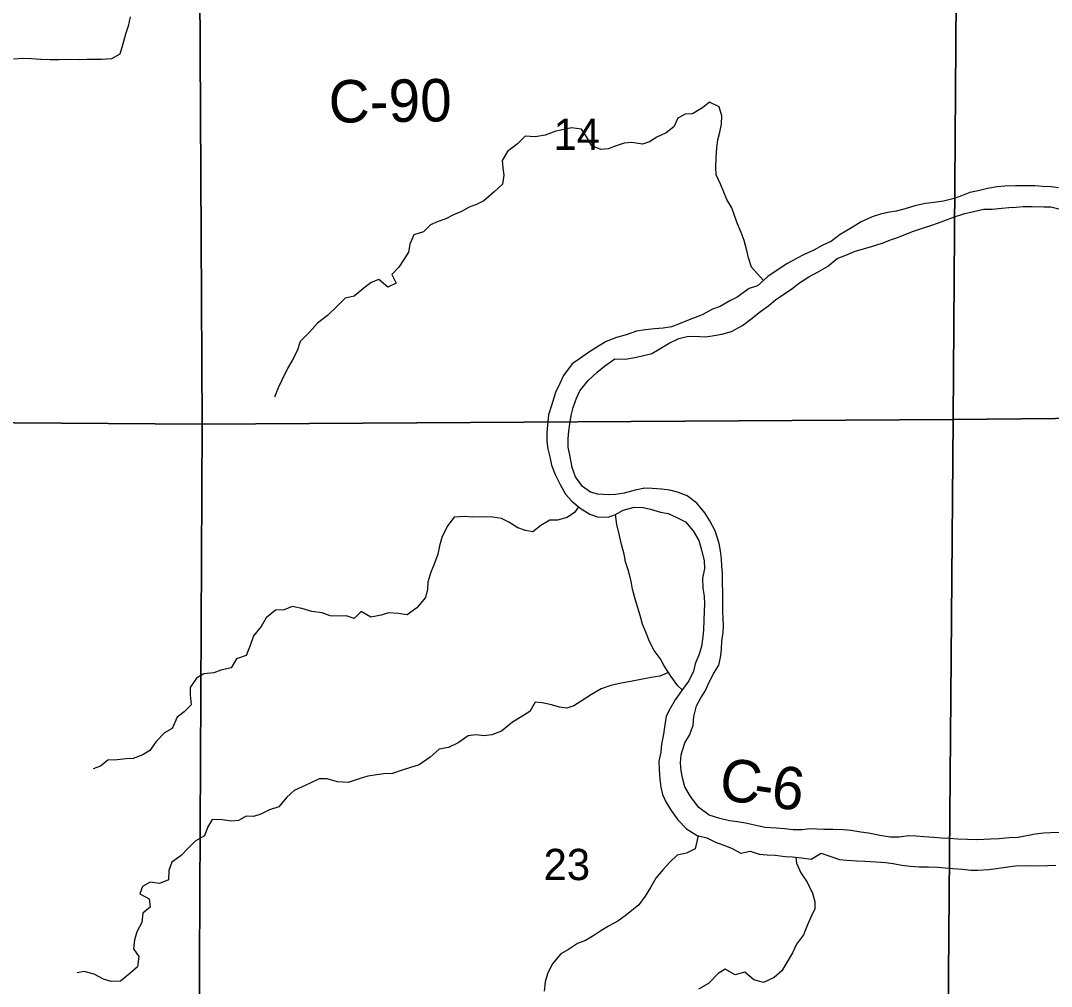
# Model space of a CAD drawing. Extents: x 1772825 to 1773716, y 1138558 to 1139032.
# Drawn here: x 1772826.846 to 1772827.536, y 1138559.245 to 1138559.891 of the extents above; entities that cross this region are included whole.
import ezdxf

# ---------------------------------------------------------------- set-up
doc = ezdxf.new("R2010")
doc.units = 0
for name, color, linetype in [('GM_X_County_Road_Text', 7, 'Continuous'), ('GM_X_Major_River', 7, 'Continuous'), ('GM_X_Minor_River', 7, 'Continuous'), ('GM_X_Section', 7, 'Continuous'), ('GM_X_Section_Text', 7, 'Continuous')]:
    doc.layers.add(name, color=color, linetype=linetype)

msp = doc.modelspace()

# ---------------------------------------------------------------- linework, layer by layer
at = {"layer": 'GM_X_Major_River'}
for points in [[(1772827.50464, 1138559.78059), (1772827.49933, 1138559.78025), (1772827.49286, 1138559.77897), (1772827.48659, 1138559.7775), (1772827.48108, 1138559.7764), (1772827.47556, 1138559.77417), (1772827.47062, 1138559.77231), (1772827.46359, 1138559.77065), (1772827.45732, 1138559.76975), (1772827.45143, 1138559.76904), (1772827.4444, 1138559.76757), (1772827.43793, 1138559.76553), (1772827.43185, 1138559.76387), (1772827.42615, 1138559.76297), (1772827.42121, 1138559.76186), (1772827.4157, 1138559.76001), (1772827.40846, 1138559.75665), (1772827.40198, 1138559.75271), (1772827.39436, 1138559.74822), (1772827.38844, 1138559.74371), (1772827.38235, 1138559.74091), (1772827.37664, 1138559.73773), (1772827.37017, 1138559.73493), (1772827.36521, 1138559.73231), (1772827.35873, 1138559.72856), (1772827.35283, 1138559.72481), (1772827.34596, 1138559.72012), (1772827.33909, 1138559.71391), (1772827.33338, 1138559.71206), (1772827.32537, 1138559.70624), (1772827.32042, 1138559.70381), (1772827.31394, 1138559.70006), (1772827.30899, 1138559.6982), (1772827.30195, 1138559.69446), (1772827.29624, 1138559.69223), (1772827.2911, 1138559.69018), (1772827.28615, 1138559.68813), (1772827.2814, 1138559.68646), (1772827.27589, 1138559.68555), (1772827.27, 1138559.68522), (1772827.26412, 1138559.6845), (1772827.25804, 1138559.6836), (1772827.25119, 1138559.68099), (1772827.24454, 1138559.67934), (1772827.23769, 1138559.67654), (1772827.23254, 1138559.67354), (1772827.22663, 1138559.66979), (1772827.21996, 1138559.6651), (1772827.215, 1138559.66172), (1772827.20925, 1138559.6538), (1772827.20675, 1138559.64851), (1772827.20386, 1138559.64246), (1772827.20114, 1138559.63375), (1772827.19919, 1138559.6275), (1772827.19857, 1138559.62068), (1772827.19797, 1138559.61556), (1772827.19812, 1138559.60968), (1772827.19865, 1138559.60474), (1772827.19994, 1138559.59942), (1772827.20123, 1138559.5939), (1772827.20365, 1138559.58763), (1772827.20701, 1138559.58096), (1772827.21057, 1138559.57448), (1772827.21471, 1138559.56971), (1772827.22037, 1138559.56511), (1772827.22679, 1138559.56108), (1772827.2319, 1138559.55933), (1772827.23911, 1138559.55909), (1772827.24386, 1138559.56076), (1772827.2492, 1138559.56376), (1772827.25642, 1138559.56579), (1772827.26249, 1138559.56555), (1772827.26742, 1138559.56438), (1772827.27404, 1138559.56243), (1772827.27916, 1138559.56145), (1772827.28464, 1138559.55894), (1772827.29088, 1138559.55586), (1772827.29596, 1138559.54994), (1772827.29971, 1138559.54346), (1772827.30156, 1138559.53718), (1772827.30321, 1138559.52977), (1772827.30356, 1138559.52464), (1772827.30218, 1138559.5182), (1772827.30232, 1138559.51156), (1772827.30323, 1138559.50624), (1772827.30357, 1138559.50074), (1772827.30335, 1138559.496), (1772827.30312, 1138559.49012), (1772827.30288, 1138559.48367), (1772827.30247, 1138559.47893), (1772827.30147, 1138559.47249), (1772827.29991, 1138559.46737), (1772827.29721, 1138559.46075), (1772827.29623, 1138559.45583), (1772827.29314, 1138559.4494), (1772827.28816, 1138559.4428), (1772827.28395, 1138559.43676), (1772827.28049, 1138559.4309), (1772827.27779, 1138559.4258), (1772827.27699, 1138559.41992), (1772827.27619, 1138559.41367)], [(1772827.54049, 1138559.77956), (1772827.53556, 1138559.78016), (1772827.52968, 1138559.7804), (1772827.52494, 1138559.78081), (1772827.51166, 1138559.78091), (1772827.50464, 1138559.78059)], [(1772827.43343, 1138559.7464), (1772827.43838, 1138559.74845), (1772827.44333, 1138559.7505), (1772827.45017, 1138559.75273), (1772827.45493, 1138559.7544), (1772827.46006, 1138559.75607), (1772827.46558, 1138559.75812), (1772827.47091, 1138559.76016), (1772827.47775, 1138559.76239), (1772827.4846, 1138559.76385), (1772827.49049, 1138559.76514), (1772827.49599, 1138559.76528), (1772827.50245, 1138559.76581), (1772827.50719, 1138559.76634), (1772827.51213, 1138559.76668), (1772827.51687, 1138559.76702), (1772827.52276, 1138559.76698), (1772827.53053, 1138559.76673), (1772827.53528, 1138559.7667), (1772827.54153, 1138559.76513)], [(1772827.33097, 1138559.35406), (1772827.32566, 1138559.35505), (1772827.32016, 1138559.35566), (1772827.31372, 1138559.35723), (1772827.30672, 1138559.35956), (1772827.29974, 1138559.36473), (1772827.2941, 1138559.37198), (1772827.29035, 1138559.37846), (1772827.28906, 1138559.3836), (1772827.28796, 1138559.3891), (1772827.28743, 1138559.39461), (1772827.28785, 1138559.39992), (1772827.29038, 1138559.40787), (1772827.29345, 1138559.41297), (1772827.29596, 1138559.41959), (1772827.29639, 1138559.42547), (1772827.29814, 1138559.43267), (1772827.30084, 1138559.43758), (1772827.3041, 1138559.44287), (1772827.30642, 1138559.44816), (1772827.30969, 1138559.45459), (1772827.31314, 1138559.45987), (1772827.31413, 1138559.46499), (1772827.31492, 1138559.4703), (1772827.31516, 1138559.47637), (1772827.31595, 1138559.48148), (1772827.31618, 1138559.48622), (1772827.31602, 1138559.49097), (1772827.31587, 1138559.4959), (1772827.3159, 1138559.50065), (1772827.31577, 1138559.50805), (1772827.31563, 1138559.51583), (1772827.31549, 1138559.52152), (1772827.31514, 1138559.52626), (1772827.3148, 1138559.5312), (1772827.31427, 1138559.53652), (1772827.31335, 1138559.54146), (1772827.31057, 1138559.54983), (1772827.3072, 1138559.55668), (1772827.30383, 1138559.56202), (1772827.29837, 1138559.56832), (1772827.29196, 1138559.5733), (1772827.28552, 1138559.57582), (1772827.28041, 1138559.57718), (1772827.27472, 1138559.5778), (1772827.26847, 1138559.57822), (1772827.26354, 1138559.57845), (1772827.25707, 1138559.57717), (1772827.24966, 1138559.57514), (1772827.24396, 1138559.57423), (1772827.23922, 1138559.57389), (1772827.2322, 1138559.57432), (1772827.22728, 1138559.57569), (1772827.22199, 1138559.57952), (1772827.21711, 1138559.58601), (1772827.21487, 1138559.59228), (1772827.2136, 1138559.59931), (1772827.21232, 1138559.60578), (1772827.21236, 1138559.61166), (1772827.21277, 1138559.61659), (1772827.21338, 1138559.62151), (1772827.21437, 1138559.6272), (1772827.21555, 1138559.6325), (1772827.21787, 1138559.63875), (1772827.22018, 1138559.64366), (1772827.22573, 1138559.65045), (1772827.23166, 1138559.6561), (1772827.23662, 1138559.66023), (1772827.24348, 1138559.66512), (1772827.2505, 1138559.66487), (1772827.25696, 1138559.66596), (1772827.26171, 1138559.66706), (1772827.26836, 1138559.66853), (1772827.27313, 1138559.67153), (1772827.2798, 1138559.67547), (1772827.28627, 1138559.67864), (1772827.29197, 1138559.67993), (1772827.29691, 1138559.68027), (1772827.30393, 1138559.67984), (1772827.30867, 1138559.68037), (1772827.31513, 1138559.68165), (1772827.3216, 1138559.68331), (1772827.32903, 1138559.68743), (1772827.33456, 1138559.69156), (1772827.34105, 1138559.69663), (1772827.34658, 1138559.70077), (1772827.35135, 1138559.70472), (1772827.3565, 1138559.70809), (1772827.36203, 1138559.71184), (1772827.36718, 1138559.71598), (1772827.37328, 1138559.71992), (1772827.37957, 1138559.72328), (1772827.38585, 1138559.72684), (1772827.39234, 1138559.7323), (1772827.39805, 1138559.73453), (1772827.40433, 1138559.73714), (1772827.41308, 1138559.73954), (1772827.41821, 1138559.74121), (1772827.42316, 1138559.74269), (1772827.42811, 1138559.74474), (1772827.43343, 1138559.7464)], [(1772827.27619, 1138559.41367), (1772827.27481, 1138559.40704), (1772827.2742, 1138559.40173), (1772827.27302, 1138559.39567), (1772827.27317, 1138559.39035), (1772827.27369, 1138559.38352), (1772827.27441, 1138559.3782), (1772827.27552, 1138559.37345), (1772827.27757, 1138559.3685), (1772827.28132, 1138559.36259), (1772827.28564, 1138559.3563), (1772827.29148, 1138559.35037), (1772827.29865, 1138559.34596), (1772827.30509, 1138559.34439), (1772827.31095, 1138559.3415), (1772827.31644, 1138559.33937), (1772827.32155, 1138559.33744), (1772827.32779, 1138559.33416), (1772827.33406, 1138559.33544), (1772827.34011, 1138559.3335), (1772827.34542, 1138559.33289), (1772827.35073, 1138559.33266), (1772827.35756, 1138559.33185), (1772827.36249, 1138559.33163), (1772827.36837, 1138559.33101), (1772827.375, 1138559.33001), (1772827.38167, 1138559.33414), (1772827.38678, 1138559.33239), (1772827.39378, 1138559.32987), (1772827.3989, 1138559.32945), (1772827.40516, 1138559.32903), (1772827.41085, 1138559.32861), (1772827.41843, 1138559.32817), (1772827.42469, 1138559.32774), (1772827.42981, 1138559.32713), (1772827.43568, 1138559.32595), (1772827.44137, 1138559.32534), (1772827.44725, 1138559.32492), (1772827.45351, 1138559.32487), (1772827.45939, 1138559.32464), (1772827.4647, 1138559.32422), (1772827.46982, 1138559.3238), (1772827.47627, 1138559.32337), (1772827.48176, 1138559.32276), (1772827.48651, 1138559.32272), (1772827.49372, 1138559.32324), (1772827.49866, 1138559.32377), (1772827.50663, 1138559.32485), (1772827.51176, 1138559.32557), (1772827.51821, 1138559.32571), (1772827.52485, 1138559.32566), (1772827.5332, 1138559.32579), (1772827.53871, 1138559.32613)], [(1772827.54133, 1138559.34793), (1772827.53526, 1138559.34778), (1772827.53052, 1138559.34744), (1772827.52482, 1138559.34672), (1772827.51342, 1138559.34453), (1772827.50754, 1138559.34439), (1772827.5007, 1138559.34368), (1772827.4952, 1138559.34334), (1772827.49045, 1138559.34319), (1772827.48552, 1138559.34303), (1772827.47945, 1138559.34327), (1772827.47281, 1138559.34351), (1772827.46769, 1138559.34393), (1772827.46181, 1138559.34416), (1772827.45707, 1138559.34458), (1772827.45043, 1138559.345), (1772827.44512, 1138559.34542), (1772827.44038, 1138559.34565), (1772827.43373, 1138559.34475), (1772827.42785, 1138559.3448), (1772827.42084, 1138559.3458), (1772827.41326, 1138559.34737), (1772827.40814, 1138559.34817), (1772827.40151, 1138559.34917), (1772827.39658, 1138559.34977), (1772827.38937, 1138559.35002), (1772827.38349, 1138559.34987), (1772827.37875, 1138559.3501), (1772827.37382, 1138559.35032), (1772827.36888, 1138559.3496), (1772827.36281, 1138559.34965), (1772827.35712, 1138559.35045), (1772827.35143, 1138559.35087), (1772827.34423, 1138559.35131), (1772827.33892, 1138559.35229), (1772827.33097, 1138559.35406)]]:
    msp.add_lwpolyline(points, dxfattribs=at)
at = {"layer": 'GM_X_Minor_River'}
for points in [[(1772826.9192, 1138559.89408), (1772826.91782, 1138559.88764), (1772826.91607, 1138559.88234), (1772826.91393, 1138559.87496), (1772826.91218, 1138559.8689), (1772826.90666, 1138559.86591), (1772826.90001, 1138559.86539), (1772826.89034, 1138559.86546), (1772826.88521, 1138559.86531), (1772826.87857, 1138559.86536), (1772826.87136, 1138559.86522), (1772826.86567, 1138559.86526), (1772826.85941, 1138559.8655), (1772826.85315, 1138559.86593), (1772826.84708, 1138559.86616), (1772826.84101, 1138559.86564)], [(1772827.34303, 1138559.71747), (1772827.34084, 1138559.71997), (1772827.335, 1138559.72647), (1772827.33296, 1138559.73274), (1772827.33186, 1138559.73749), (1772827.33001, 1138559.74415), (1772827.32815, 1138559.74966), (1772827.32573, 1138559.75537), (1772827.32387, 1138559.76032), (1772827.32182, 1138559.76603), (1772827.31845, 1138559.77174), (1772827.3164, 1138559.77669), (1772827.31453, 1138559.78145), (1772827.31136, 1138559.78811), (1772827.3112, 1138559.79305), (1772827.31125, 1138559.79969), (1772827.31168, 1138559.80633), (1772827.31248, 1138559.81163), (1772827.31384, 1138559.81674), (1772827.31483, 1138559.82205), (1772827.31506, 1138559.82774), (1772827.3134, 1138559.83382), (1772827.30697, 1138559.8369), (1772827.3022, 1138559.83315), (1772827.29553, 1138559.82902), (1772827.29059, 1138559.82887), (1772827.28564, 1138559.82625), (1772827.28294, 1138559.82039), (1772827.27779, 1138559.81626), (1772827.2717, 1138559.81346), (1772827.26674, 1138559.81027), (1772827.26199, 1138559.80879), (1772827.25497, 1138559.80979), (1772827.24985, 1138559.80945), (1772827.24376, 1138559.80741), (1772827.23901, 1138559.80573), (1772827.23407, 1138559.8052), (1772827.22821, 1138559.80771), (1772827.22427, 1138559.814), (1772827.22127, 1138559.81877), (1772827.21463, 1138559.81958), (1772827.20969, 1138559.81848), (1772827.20399, 1138559.81738), (1772827.19695, 1138559.81478), (1772827.1903, 1138559.81369), (1772827.18348, 1138559.81412), (1772827.17832, 1138559.80904), (1772827.17164, 1138559.80377), (1772827.16818, 1138559.79792), (1772827.16852, 1138559.79298), (1772827.16925, 1138559.78804), (1772827.16825, 1138559.78198), (1772827.16272, 1138559.7769), (1772827.15584, 1138559.77088), (1772827.15089, 1138559.76845), (1772827.14613, 1138559.76659), (1772827.1408, 1138559.76359), (1772827.13547, 1138559.76136), (1772827.13052, 1138559.75874), (1772827.12538, 1138559.75688), (1772827.12024, 1138559.75483), (1772827.11547, 1138559.75013), (1772827.109, 1138559.74809), (1772827.1063, 1138559.74185), (1772827.1055, 1138559.73635), (1772827.10224, 1138559.73144), (1772827.09898, 1138559.72634), (1772827.09439, 1138559.72145), (1772827.09719, 1138559.71573), (1772827.09167, 1138559.71293), (1772827.08564, 1138559.7181), (1772827.0805, 1138559.71605), (1772827.07554, 1138559.71229), (1772827.06905, 1138559.70703), (1772827.06316, 1138559.70555), (1772827.05761, 1138559.70028), (1772827.05131, 1138559.69407), (1772827.04463, 1138559.68881), (1772827.03909, 1138559.68297), (1772827.03297, 1138559.67656), (1772827.03083, 1138559.67032), (1772827.02756, 1138559.66389), (1772827.02468, 1138559.65898), (1772827.02064, 1138559.65085), (1772827.01832, 1138559.64556), (1772827.01581, 1138559.63931)], [(1772827.21922, 1138559.56605), (1772827.21655, 1138559.56211), (1772827.21159, 1138559.55873), (1772827.20513, 1138559.55707), (1772827.20001, 1138559.55692), (1772827.1941, 1138559.55336), (1772827.18857, 1138559.54922), (1772827.18383, 1138559.55002), (1772827.17872, 1138559.55195), (1772827.17268, 1138559.55579), (1772827.16757, 1138559.55811), (1772827.16189, 1138559.5591), (1772827.1543, 1138559.55916), (1772827.14823, 1138559.55901), (1772827.14311, 1138559.55943), (1772827.13608, 1138559.55892), (1772827.13168, 1138559.55345), (1772827.12802, 1138559.54607), (1772827.12608, 1138559.53983), (1772827.12509, 1138559.53433), (1772827.12257, 1138559.52752), (1772827.12045, 1138559.52222), (1772827.11831, 1138559.5156), (1772827.11809, 1138559.51086), (1772827.11691, 1138559.50518), (1772827.11098, 1138559.49839), (1772827.1045, 1138559.4937), (1772827.09862, 1138559.4945), (1772827.09198, 1138559.49493), (1772827.08704, 1138559.49345), (1772827.0802, 1138559.49217), (1772827.07377, 1138559.49582), (1772827.069, 1138559.49112), (1772827.0637, 1138559.49305), (1772827.058, 1138559.49272), (1772827.05307, 1138559.49294), (1772827.04759, 1138559.49507), (1772827.04076, 1138559.49588), (1772827.03414, 1138559.49783), (1772827.02751, 1138559.49921), (1772827.02218, 1138559.49697), (1772827.01648, 1138559.49682), (1772827.01018, 1138559.49156), (1772827.00673, 1138559.48589), (1772827.00175, 1138559.47948), (1772826.99943, 1138559.47304), (1772826.99672, 1138559.46642), (1772826.99025, 1138559.46419), (1772826.9868, 1138559.45815), (1772826.97995, 1138559.45649), (1772826.9752, 1138559.45482), (1772826.96855, 1138559.45411), (1772826.9636, 1138559.4513), (1772826.95938, 1138559.44488), (1772826.95934, 1138559.44014), (1772826.96006, 1138559.43349), (1772826.95528, 1138559.42879), (1772826.95051, 1138559.42503), (1772826.94723, 1138559.41765), (1772826.94208, 1138559.41466), (1772826.93654, 1138559.40882), (1772826.93232, 1138559.40278), (1772826.92756, 1138559.39997), (1772826.92128, 1138559.39755), (1772826.91653, 1138559.3972), (1772826.91046, 1138559.39649), (1772826.9042, 1138559.39635), (1772826.89923, 1138559.39221), (1772826.89448, 1138559.39054)], [(1772827.28862, 1138559.44341), (1772827.28572, 1138559.44604), (1772827.28102, 1138559.45253), (1772827.27652, 1138559.45958), (1772827.2739, 1138559.46434), (1772827.26977, 1138559.46969), (1772827.26677, 1138559.47578), (1772827.26472, 1138559.48092), (1772827.26211, 1138559.48739), (1772827.26045, 1138559.49309), (1772827.25897, 1138559.49842), (1772827.2573, 1138559.50355), (1772827.25545, 1138559.51078), (1772827.25455, 1138559.51629), (1772827.2527, 1138559.52313), (1772827.25065, 1138559.52903), (1772827.24974, 1138559.53435), (1772827.24789, 1138559.54062), (1772827.24642, 1138559.54765), (1772827.24495, 1138559.55411), (1772827.24386, 1138559.56076)], [(1772827.27949, 1138559.45493), (1772827.27363, 1138559.45258), (1772827.26793, 1138559.45168), (1772827.2609, 1138559.4504), (1772827.25406, 1138559.44894), (1772827.24779, 1138559.44784), (1772827.24095, 1138559.44638), (1772827.23429, 1138559.44415), (1772827.228, 1138559.4404), (1772827.22095, 1138559.4359), (1772827.21618, 1138559.43271), (1772827.21143, 1138559.43123), (1772827.2065, 1138559.43184), (1772827.2012, 1138559.43339), (1772827.19495, 1138559.43477), (1772827.19021, 1138559.43518), (1772827.18675, 1138559.42895), (1772827.18122, 1138559.42558), (1772827.17493, 1138559.42183), (1772827.16768, 1138559.41581), (1772827.16121, 1138559.41339), (1772827.15608, 1138559.41267), (1772827.15059, 1138559.41328), (1772827.14546, 1138559.41256), (1772827.13878, 1138559.40787), (1772827.13212, 1138559.40488), (1772827.12604, 1138559.4036), (1772827.11993, 1138559.39833), (1772827.11249, 1138559.39327), (1772827.10603, 1138559.39123), (1772827.10109, 1138559.38975), (1772827.09462, 1138559.38733), (1772827.08892, 1138559.38718), (1772827.08418, 1138559.38646), (1772827.07829, 1138559.38556), (1772827.07239, 1138559.38389), (1772827.06517, 1138559.38148), (1772827.05796, 1138559.38191), (1772827.05095, 1138559.38386), (1772827.04564, 1138559.3839), (1772827.03974, 1138559.38091), (1772827.03384, 1138559.3783), (1772827.02889, 1138559.37606), (1772827.02411, 1138559.37154), (1772827.01875, 1138559.36513), (1772827.01248, 1138559.36309), (1772827.00658, 1138559.36029), (1772827.00163, 1138559.35862), (1772826.99689, 1138559.35884), (1772826.99175, 1138559.35585), (1772826.987, 1138559.3555), (1772826.98075, 1138559.3565), (1772826.97411, 1138559.35655), (1772826.97122, 1138559.35164), (1772826.9689, 1138559.34558), (1772826.96262, 1138559.34221), (1772826.95803, 1138559.33732), (1772826.95325, 1138559.33261), (1772826.94696, 1138559.3281), (1772826.94502, 1138559.32242), (1772826.94479, 1138559.31616), (1772826.93889, 1138559.31374), (1772826.93244, 1138559.31474), (1772826.92749, 1138559.31174), (1772826.92556, 1138559.30682), (1772826.93198, 1138559.30355), (1772826.93251, 1138559.29785), (1772826.92755, 1138559.2939), (1772826.92693, 1138559.28765), (1772826.92366, 1138559.28141), (1772826.92211, 1138559.27611), (1772826.9215, 1138559.27004), (1772826.92487, 1138559.2649), (1772826.92406, 1138559.25807), (1772826.91891, 1138559.25356), (1772826.91261, 1138559.24848), (1772826.90635, 1138559.24815), (1772826.90124, 1138559.2497), (1772826.895, 1138559.25317), (1772826.88837, 1138559.25492), (1772826.88362, 1138559.25401)], [(1772827.29926, 1138559.34581), (1772827.29883, 1138559.34387), (1772827.29726, 1138559.33705), (1772827.29155, 1138559.33406), (1772827.28528, 1138559.33278), (1772827.28031, 1138559.32807), (1772827.27591, 1138559.32317), (1772827.27094, 1138559.31733), (1772827.26748, 1138559.31109), (1772827.26383, 1138559.30524), (1772827.25961, 1138559.29938), (1772827.25141, 1138559.29281), (1772827.24549, 1138559.28849), (1772827.23921, 1138559.28531), (1772827.23425, 1138559.28212), (1772827.22949, 1138559.27893), (1772827.22396, 1138559.27556), (1772827.21863, 1138559.27351), (1772827.21253, 1138559.26957), (1772827.20739, 1138559.26657), (1772827.20165, 1138559.25979), (1772827.19838, 1138559.25336), (1772827.19682, 1138559.24787), (1772827.1962, 1138559.24161)], [(1772827.36455, 1138559.33141), (1772827.36511, 1138559.32743), (1772827.3681, 1138559.32096), (1772827.37223, 1138559.31467), (1772827.37578, 1138559.30724), (1772827.37745, 1138559.30154), (1772827.37741, 1138559.29679), (1772827.37472, 1138559.29112), (1772827.3724, 1138559.28602), (1772827.3697, 1138559.2794), (1772827.3651, 1138559.27317), (1772827.3624, 1138559.26731), (1772827.35894, 1138559.26126), (1772827.35529, 1138559.25522), (1772827.35014, 1138559.25089), (1772827.34291, 1138559.24753), (1772827.33647, 1138559.24929), (1772827.33062, 1138559.25445), (1772827.32397, 1138559.25261), (1772827.31736, 1138559.25645), (1772827.31259, 1138559.25345), (1772827.30628, 1138559.24686), (1772827.29961, 1138559.24292)]]:
    msp.add_lwpolyline(points, dxfattribs=at)
at = {"layer": 'GM_X_Section'}
for points in [[(1772827.9741, 1138560.12959), (1772827.97276, 1138559.62923), (1772827.46989, 1138559.62432), (1772827.47351, 1138560.12638)], [(1772826.96476, 1138560.12132), (1772826.96741, 1138559.62132), (1772826.4648, 1138559.62493), (1772826.47276, 1138560.12637)], [(1772827.47351, 1138560.12638), (1772827.46989, 1138559.62432), (1772826.96741, 1138559.62132), (1772826.96476, 1138560.12132)], [(1772827.46989, 1138559.62432), (1772827.97276, 1138559.62923), (1772827.96764, 1138559.12908), (1772827.96782, 1138559.12738), (1772827.46569, 1138559.12001)], [(1772826.4648, 1138559.62493), (1772826.96741, 1138559.62132), (1772826.96479, 1138559.12552), (1772826.45649, 1138559.12785)], [(1772826.96741, 1138559.62132), (1772827.46989, 1138559.62432), (1772827.46569, 1138559.12001), (1772826.96479, 1138559.12552)]]:
    msp.add_lwpolyline(points, close=True, dxfattribs=at)

# ---------------------------------------------------------------- texts
at = {"layer": 'GM_X_County_Road_Text'}
for s, height, rotation, p in [('C-90', 0.028409, 0.68234, (1772827.05218, 1138559.8231)), ('C', 0.02841, 351.5252, (1772827.31231, 1138559.37031)), ('6', 0.02841, 352.06765, (1772827.34722, 1138559.36512)), ('-', 0.02841, 351.58519, (1772827.33542, 1138559.36686))]:
    msp.add_text(s, height=height, rotation=rotation, dxfattribs=at).set_placement(p)
at = {"layer": 'GM_X_Section_Text'}
for s, p in [('14', (1772827.2025, 1138559.80494)), ('23', (1772827.19584, 1138559.31603))]:
    msp.add_text(s, height=0.020928, rotation=0.00001, dxfattribs=at).set_placement(p)

doc.saveas('drawing.dxf')
